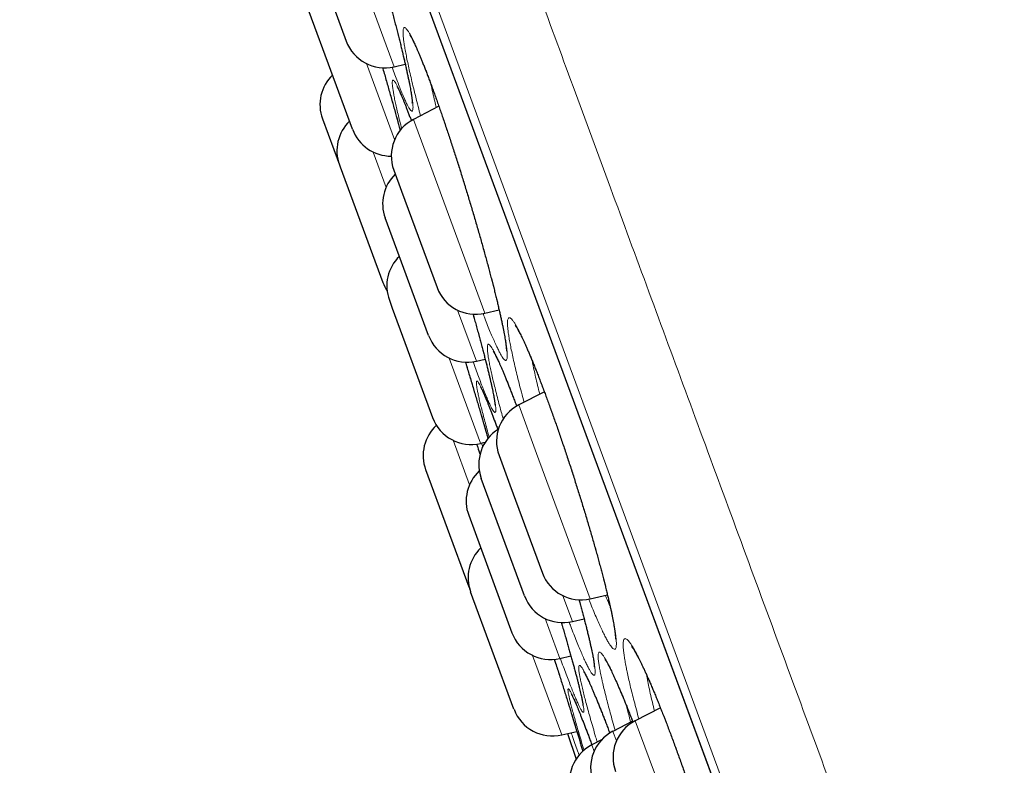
# Model space of a CAD drawing. Header units: millimetres. Extents: x 8 to 541, y 12 to 744.
# Tile 599 of 656: x 58 to 70, y 712 to 721. Entities that reach past the tile are written whole.
import ezdxf

# ---------------------------------------------------------------- set-up
doc = ezdxf.new("R2010")
doc.units = ezdxf.units.MM

msp = doc.modelspace()

# ---------------------------------------------------------------- linework, layer by layer
at = {"color": 252, "linetype": 'Continuous', "lineweight": 0}
for p, q in [((81.323, 671.742), (57.878, 735.298)), ((58.094, 734.419), (80.917, 672.551)), ((61.675, 722.854), (62.445, 720.766)), ((62.452, 719.879), (62.111, 720.804)), ((62.682, 720.124), (62.837, 719.702)), ((62.189, 719.726), (62.348, 719.295)), ((62.837, 719.702), (63.554, 717.76)), ((63.45, 717.176), (63.22, 717.797)), ((63.116, 717.213), (63.5, 716.173)), ((63.967, 716.641), (64.185, 716.05)), ((63.366, 715.668), (63.166, 716.21)), ((63.527, 716.129), (63.511, 716.175)), ((64.185, 716.05), (64.839, 714.277)), ((64.622, 713.998), (64.505, 714.314)), ((64.288, 714.035), (64.468, 713.548)), ((64.492, 712.616), (64.134, 713.586)), ((65.524, 713.351), (65.532, 713.31)), ((65.388, 712.787), (65.675, 712.009)), ((65.159, 712.542), (65.116, 712.659)), ((64.857, 712.493), (64.886, 712.415))]:
    msp.add_line(p, q, dxfattribs=at)
at = {"color": 7, "linetype": 'Continuous', "lineweight": 30}
for p, q in [((58.101, 734.398), (80.908, 672.571)), ((61.394, 722.345), (61.861, 721.08)), ((61.939, 720.003), (61.41, 721.435)), ((62.445, 720.766), (62.581, 720.799)), ((62.992, 720.284), (62.682, 720.124)), ((61.571, 720.131), (61.779, 719.569)), ((62.409, 719.677), (62.411, 719.671)), ((61.779, 719.569), (61.788, 719.544)), ((61.788, 719.544), (62.308, 718.136)), ((62.442, 719.506), (62.536, 719.25)), ((62.536, 719.25), (62.97, 718.073)), ((62.866, 717.489), (62.337, 718.922)), ((62.388, 717.919), (62.423, 717.823)), ((62.423, 717.823), (62.916, 716.486)), ((63.554, 717.76), (63.727, 717.801)), ((63.45, 717.176), (63.557, 717.201)), ((64.279, 716.802), (63.967, 716.641)), ((63.5, 716.173), (63.557, 716.186)), ((63.726, 716.023), (63.859, 715.665)), ((63.36, 714.417), (62.831, 715.85)), ((64.038, 714.312), (63.509, 715.745)), ((63.859, 715.665), (64.255, 714.59)), ((63.356, 715.295), (63.433, 715.085)), ((63.433, 715.085), (63.884, 713.862)), ((63.36, 714.417), (63.371, 714.39)), ((63.908, 712.929), (63.38, 714.362)), ((64.839, 714.277), (65.049, 714.326)), ((64.622, 713.998), (64.764, 714.032)), ((64.468, 713.548), (64.603, 713.58)), ((65.695, 712.945), (65.388, 712.787)), ((65.355, 712.783), (65.116, 712.659)), ((64.492, 712.616), (64.676, 712.659)), ((64.563, 712.632), (64.666, 712.32)), ((64.978, 712.555), (64.857, 712.493))]:
    msp.add_line(p, q, dxfattribs=at)
for centre, start, end in [((62.33, 721.253), 200.2488, 283.2488), ((62.041, 720.304), 133.827, 200.2488), ((62.248, 719.742), 133.827, 200.2488), ((62.911, 719.679), 117.2488, 200.2488), ((62.408, 720.176), 200.2488, 270.3246), ((62.806, 719.095), 133.827, 200.2488), ((62.857, 718.092), 133.827, 200.2488), ((62.777, 718.309), 200.2488, 213.6022), ((63.439, 718.246), 200.2488, 283.2488), ((63.335, 717.662), 200.2488, 283.2488), ((64.195, 716.196), 117.2488, 200.2488), ((63.3, 716.023), 132.4497, 200.2488), ((63.385, 716.659), 200.2488, 283.2488), ((63.979, 715.918), 121.4076, 200.2488), ((63.825, 715.468), 132.7321, 200.2488), ((63.849, 714.535), 133.827, 200.2488), ((64.724, 714.763), 200.2488, 283.2488), ((64.507, 714.485), 200.2488, 283.2488), ((64.353, 714.035), 200.2488, 283.2488), ((64.378, 713.102), 200.2488, 283.2488), ((65.617, 712.343), 117.2488, 200.2488), ((65.344, 712.215), 117.2488, 200.2488), ((65.086, 712.048), 117.2488, 200.2488)]:
    msp.add_arc(centre, 0.5, start, end, dxfattribs=at)
at = {"color": 252, "linetype": 'Continuous', "lineweight": 0}
for points, knots in [([(58.657, 736.719), (58.659, 736.713), (58.663, 736.701), (58.7, 736.602), (58.758, 736.445), (58.84, 736.224), (58.943, 735.942), (59.069, 735.601), (59.216, 735.203), (59.384, 734.747), (59.575, 734.231), (59.788, 733.653), (60.023, 733.015), (60.28, 732.32), (60.556, 731.571), (60.851, 730.772), (61.162, 729.928), (61.489, 729.041), (61.834, 728.106), (62.198, 727.121), (62.58, 726.085), (62.98, 725.001), (63.395, 723.875), (63.824, 722.711), (64.264, 721.518), (64.714, 720.299), (65.172, 719.057), (65.641, 717.786), (66.122, 716.482), (66.615, 715.146), (67.119, 713.78), (67.63, 712.396), (68.146, 710.995), (68.665, 709.589), (69.185, 708.18), (69.704, 706.772), (70.225, 705.359), (70.751, 703.935), (71.28, 702.502), (71.81, 701.063), (72.339, 699.63), (72.865, 698.205), (73.383, 696.799), (73.893, 695.416), (74.395, 694.057), (74.889, 692.716), (75.379, 691.388), (75.863, 690.076), (76.34, 688.784), (76.806, 687.52), (77.261, 686.288), (77.7, 685.098), (78.123, 683.95), (78.53, 682.847), (78.923, 681.782), (79.302, 680.753), (79.668, 679.762), (80.018, 678.812), (80.351, 677.911), (80.665, 677.06), (80.958, 676.265), (81.23, 675.528), (81.481, 674.848), (81.712, 674.223), (81.923, 673.649), (82.115, 673.13), (82.285, 672.667), (82.434, 672.265), (82.56, 671.924), (82.662, 671.646), (82.741, 671.432), (82.798, 671.278), (82.829, 671.192), (82.843, 671.157), (82.839, 671.167), (82.839, 671.167)], [0, 0, 0, 0, 0.014, 0.028, 0.042, 0.056, 0.07, 0.08375, 0.0975, 0.11125, 0.125, 0.139, 0.153, 0.167, 0.181, 0.195, 0.20875, 0.2225, 0.23625, 0.25, 0.264, 0.278, 0.292, 0.306, 0.32, 0.33375, 0.3475, 0.36125, 0.375, 0.389, 0.403, 0.417, 0.431, 0.445, 0.45875, 0.4725, 0.48625, 0.5, 0.514, 0.528, 0.542, 0.556, 0.57, 0.58375, 0.5975, 0.61125, 0.625, 0.639, 0.653, 0.667, 0.681, 0.695, 0.70875, 0.7225, 0.73625, 0.75, 0.764, 0.778, 0.792, 0.806, 0.82, 0.83375, 0.8475, 0.86125, 0.875, 0.889, 0.903, 0.917, 0.931, 0.945, 0.95875, 0.9725, 0.98625, 1, 1, 1, 1, 1]), ([(61.649, 723.325), (61.646, 723.336), (61.633, 723.386), (61.611, 723.473), (61.585, 723.581), (61.561, 723.683), (61.539, 723.779), (61.519, 723.867), (61.502, 723.949), (61.488, 724.022), (61.476, 724.088), (61.467, 724.145), (61.461, 724.194), (61.457, 724.233), (61.457, 724.264), (61.459, 724.285), (61.463, 724.298), (61.471, 724.301), (61.481, 724.295), (61.494, 724.279), (61.51, 724.255), (61.528, 724.221), (61.548, 724.178), (61.571, 724.127), (61.596, 724.067), (61.623, 723.999), (61.653, 723.924), (61.684, 723.84), (61.716, 723.75), (61.751, 723.652), (61.787, 723.549), (61.824, 723.439), (61.862, 723.324), (61.901, 723.205), (61.941, 723.081), (61.982, 722.954), (62.023, 722.823), (62.064, 722.69), (62.105, 722.555), (62.146, 722.418), (62.186, 722.281), (62.226, 722.143), (62.266, 722.006), (62.304, 721.871), (62.341, 721.737), (62.377, 721.605), (62.412, 721.477), (62.446, 721.35), (62.478, 721.227), (62.508, 721.108), (62.536, 720.995), (62.561, 720.889), (62.584, 720.79), (62.605, 720.697), (62.623, 720.612), (62.639, 720.535), (62.652, 720.466), (62.662, 720.405), (62.67, 720.352), (62.675, 720.308), (62.677, 720.273), (62.676, 720.248), (62.672, 720.231), (62.666, 720.224), (62.657, 720.226), (62.645, 720.237), (62.631, 720.258), (62.614, 720.288), (62.594, 720.326), (62.573, 720.374), (62.549, 720.43), (62.522, 720.494), (62.494, 720.567), (62.463, 720.647), (62.439, 720.713), (62.424, 720.754), (62.421, 720.763)], [0, 0, 0, 0, 0.003961, 0.017724, 0.031533, 0.045359, 0.059169, 0.072932, 0.086686, 0.100488, 0.114305, 0.128107, 0.141861, 0.155589, 0.169364, 0.183155, 0.19693, 0.210659, 0.224397, 0.238183, 0.251985, 0.265771, 0.27951, 0.29319, 0.306916, 0.320659, 0.334385, 0.348064, 0.361772, 0.375526, 0.389297, 0.403051, 0.416759, 0.430433, 0.444155, 0.457891, 0.471612, 0.485287, 0.499001, 0.512761, 0.526538, 0.540298, 0.554012, 0.567726, 0.581487, 0.595263, 0.609024, 0.622739, 0.636917, 0.651112, 0.66529, 0.679092, 0.692942, 0.706807, 0.720655, 0.734456, 0.748198, 0.761987, 0.775791, 0.789579, 0.80332, 0.817081, 0.830891, 0.844716, 0.858524, 0.872286, 0.886, 0.899762, 0.913539, 0.927301, 0.941015, 0.954721, 0.968474, 0.982243, 0.995996, 1, 1, 1, 1]), ([(62.739, 720.282), (62.736, 720.293), (62.724, 720.342), (62.702, 720.428), (62.676, 720.535), (62.652, 720.636), (62.63, 720.731), (62.611, 720.819), (62.595, 720.9), (62.581, 720.972), (62.57, 721.037), (62.562, 721.094), (62.557, 721.142), (62.555, 721.181), (62.556, 721.211), (62.56, 721.232), (62.566, 721.243), (62.575, 721.246), (62.587, 721.239), (62.602, 721.223), (62.62, 721.198), (62.64, 721.164), (62.663, 721.121), (62.688, 721.069), (62.715, 721.009), (62.745, 720.941), (62.776, 720.865), (62.81, 720.781), (62.845, 720.69), (62.882, 720.593), (62.92, 720.489), (62.959, 720.379), (63, 720.265), (63.041, 720.145), (63.083, 720.022), (63.125, 719.894), (63.168, 719.764), (63.211, 719.631), (63.253, 719.496), (63.296, 719.36), (63.338, 719.223), (63.379, 719.086), (63.42, 718.95), (63.459, 718.815), (63.497, 718.682), (63.534, 718.551), (63.569, 718.423), (63.603, 718.297), (63.636, 718.175), (63.666, 718.056), (63.694, 717.944), (63.719, 717.839), (63.742, 717.741), (63.762, 717.649), (63.78, 717.565), (63.795, 717.488), (63.807, 717.42), (63.816, 717.36), (63.823, 717.308), (63.826, 717.265), (63.827, 717.23), (63.825, 717.205), (63.819, 717.189), (63.811, 717.183), (63.8, 717.185), (63.787, 717.197), (63.77, 717.218), (63.751, 717.248), (63.73, 717.288), (63.706, 717.336), (63.679, 717.392), (63.651, 717.457), (63.62, 717.529), (63.587, 717.61), (63.557, 717.686), (63.538, 717.737), (63.531, 717.757)], [0, 0, 0, 0, 0.003836, 0.017532, 0.031276, 0.045036, 0.05878, 0.072477, 0.086171, 0.099912, 0.113669, 0.12741, 0.141104, 0.154778, 0.168498, 0.182234, 0.195955, 0.20963, 0.223318, 0.237053, 0.250804, 0.264539, 0.278227, 0.291857, 0.305532, 0.319224, 0.332899, 0.346528, 0.360181, 0.37388, 0.387596, 0.401296, 0.414948, 0.428562, 0.442223, 0.455899, 0.469559, 0.483173, 0.496821, 0.510515, 0.524225, 0.537919, 0.551566, 0.565212, 0.578904, 0.592612, 0.606304, 0.61995, 0.634049, 0.648165, 0.662264, 0.676007, 0.689798, 0.703603, 0.717392, 0.731134, 0.744818, 0.758549, 0.772294, 0.786024, 0.799707, 0.813416, 0.827172, 0.840944, 0.8547, 0.868409, 0.882073, 0.895784, 0.909511, 0.923222, 0.936886, 0.95054, 0.964242, 0.977959, 0.99166, 1, 1, 1, 1]), ([(62.306, 720.754), (62.311, 720.736), (62.33, 720.672), (62.36, 720.565), (62.398, 720.434), (62.433, 720.307), (62.468, 720.182), (62.497, 720.076), (62.514, 720.014), (62.521, 719.99)], [0, 0, 0, 0, 0.067764, 0.233114, 0.398655, 0.564007, 0.728797, 0.899148, 1, 1, 1, 1]), ([(62.538, 720.01), (62.53, 720.041), (62.514, 720.105), (62.493, 720.191), (62.475, 720.27), (62.459, 720.341), (62.446, 720.405), (62.436, 720.46), (62.429, 720.507), (62.424, 720.544), (62.423, 720.573), (62.424, 720.592), (62.428, 720.603), (62.435, 720.604), (62.445, 720.596), (62.458, 720.579), (62.473, 720.552), (62.491, 720.517), (62.512, 720.473), (62.535, 720.42), (62.56, 720.359), (62.588, 720.29), (62.617, 720.212), (62.64, 720.152), (62.654, 720.115), (62.656, 720.108)], [0, 0, 0, 0, 0.044812, 0.089846, 0.134853, 0.180014, 0.225228, 0.27039, 0.315397, 0.360322, 0.4054, 0.450531, 0.495611, 0.540538, 0.585516, 0.630648, 0.675833, 0.720966, 0.765944, 0.810744, 0.855697, 0.9007, 0.945652, 0.990451, 1, 1, 1, 1]), ([(62.892, 720.56), (62.893, 720.556), (62.901, 720.522), (62.917, 720.451), (62.939, 720.357), (62.954, 720.294), (62.961, 720.268)], [0, 0, 0, 0, 0.045913, 0.397117, 0.747863, 1, 1, 1, 1]), ([(62.769, 720.169), (62.769, 720.169), (62.758, 720.208), (62.749, 720.245), (62.739, 720.282)], [0, 0, 0, 0, 0.008841, 1, 1, 1, 1]), ([(63.409, 717.747), (63.419, 717.713), (63.441, 717.636), (63.472, 717.522), (63.504, 717.404), (63.534, 717.293), (63.561, 717.188), (63.585, 717.091), (63.608, 717.001), (63.627, 716.918), (63.644, 716.843), (63.658, 716.776), (63.67, 716.717), (63.678, 716.666), (63.684, 716.624), (63.687, 716.591), (63.687, 716.568), (63.684, 716.553), (63.678, 716.548), (63.67, 716.552), (63.659, 716.565), (63.644, 716.587), (63.628, 716.619), (63.608, 716.659), (63.586, 716.708), (63.562, 716.765), (63.535, 716.831), (63.506, 716.905), (63.475, 716.986), (63.443, 717.074), (63.42, 717.138), (63.409, 717.169)], [0, 0, 0, 0, 0.028549, 0.064152, 0.099799, 0.135402, 0.170069, 0.204857, 0.239682, 0.274465, 0.309128, 0.343644, 0.378276, 0.412948, 0.447578, 0.48209, 0.516664, 0.551356, 0.586088, 0.62078, 0.655353, 0.689814, 0.724393, 0.759012, 0.793591, 0.828052, 0.862506, 0.897079, 0.931691, 0.966264, 1, 1, 1, 1]), ([(64.031, 716.674), (64.023, 716.705), (64.012, 716.745), (63.992, 716.823), (63.97, 716.907), (63.944, 717.013), (63.92, 717.113), (63.898, 717.207), (63.88, 717.293), (63.864, 717.372), (63.851, 717.443), (63.841, 717.507), (63.834, 717.562), (63.83, 717.609), (63.829, 717.646), (63.831, 717.675), (63.836, 717.694), (63.844, 717.705), (63.855, 717.706), (63.869, 717.698), (63.886, 717.681), (63.906, 717.655), (63.928, 717.619), (63.953, 717.575), (63.98, 717.523), (64.01, 717.462), (64.042, 717.392), (64.076, 717.316), (64.111, 717.232), (64.149, 717.14), (64.188, 717.042), (64.229, 716.938), (64.27, 716.828), (64.313, 716.713), (64.356, 716.593), (64.4, 716.469), (64.445, 716.342), (64.49, 716.212), (64.534, 716.079), (64.579, 715.945), (64.623, 715.809), (64.667, 715.673), (64.71, 715.536), (64.751, 715.401), (64.792, 715.267), (64.831, 715.134), (64.869, 715.004), (64.905, 714.877), (64.94, 714.753), (64.972, 714.632), (65.003, 714.514), (65.031, 714.404), (65.057, 714.3), (65.079, 714.203), (65.099, 714.113), (65.116, 714.029), (65.131, 713.954), (65.142, 713.887), (65.15, 713.829), (65.156, 713.778), (65.158, 713.736), (65.157, 713.703), (65.154, 713.68), (65.147, 713.665), (65.137, 713.66), (65.124, 713.663), (65.109, 713.676), (65.09, 713.699), (65.069, 713.73), (65.045, 713.77), (65.019, 713.819), (64.991, 713.877), (64.96, 713.942), (64.927, 714.016), (64.892, 714.097), (64.856, 714.183), (64.831, 714.245), (64.819, 714.274)], [0, 0, 0, 0, 0.0103787, 0.0139153, 0.0274076, 0.0409458, 0.0544999, 0.0680387, 0.0815312, 0.0950253, 0.1085656, 0.1221216, 0.1356622, 0.1491566, 0.1626359, 0.1761612, 0.1897024, 0.2032284, 0.2167085, 0.2302071, 0.2437521, 0.2573131, 0.2708584, 0.2843573, 0.2977998, 0.3112882, 0.3247919, 0.3382798, 0.351722, 0.3651854, 0.3786951, 0.3922205, 0.4057302, 0.4191936, 0.4326138, 0.4460796, 0.4595608, 0.4730265, 0.4864465, 0.4998938, 0.5133871, 0.526896, 0.5403893, 0.5538366, 0.5672783, 0.5807658, 0.5942688, 0.6077564, 0.6211983, 0.6350773, 0.648973, 0.6628518, 0.6763958, 0.6899865, 0.7035923, 0.7171813, 0.7307238, 0.7442098, 0.7577418, 0.7712889, 0.7848198, 0.7983049, 0.8118217, 0.8253849, 0.8389637, 0.8525266, 0.866043, 0.8795188, 0.8930407, 0.9065782, 0.9200999, 0.9335755, 0.9470426, 0.9605558, 0.9740847, 0.9875979, 1, 1, 1, 1]), ([(63.638, 717.011), (63.637, 717.017), (63.63, 717.049), (63.618, 717.103), (63.605, 717.169), (63.595, 717.226), (63.588, 717.274), (63.584, 717.314), (63.583, 717.345), (63.585, 717.366), (63.59, 717.379), (63.597, 717.382), (63.608, 717.377), (63.622, 717.361), (63.638, 717.337), (63.658, 717.304), (63.68, 717.262), (63.704, 717.212), (63.731, 717.152), (63.76, 717.085), (63.792, 717.01), (63.825, 716.927), (63.861, 716.838), (63.898, 716.741), (63.925, 716.67), (63.94, 716.629), (63.941, 716.625)], [0, 0, 0, 0, 0.010309, 0.055041, 0.099926, 0.144863, 0.189749, 0.234482, 0.279173, 0.324016, 0.368913, 0.413758, 0.458449, 0.503044, 0.547791, 0.59259, 0.63734, 0.681937, 0.726579, 0.771374, 0.816222, 0.861019, 0.905662, 0.950133, 0.994756, 1, 1, 1, 1]), ([(63.316, 717.164), (63.322, 717.143), (63.342, 717.077), (63.376, 716.966), (63.416, 716.833), (63.455, 716.701), (63.492, 716.576), (63.526, 716.457), (63.559, 716.345), (63.58, 716.27), (63.59, 716.234), (63.591, 716.232)], [0, 0, 0, 0, 0.061072, 0.190532, 0.326902, 0.46344, 0.599811, 0.729431, 0.859494, 0.98971, 1, 1, 1, 1]), ([(64.13, 717.182), (64.134, 717.161), (64.144, 717.112), (64.162, 717.028), (64.184, 716.931), (64.204, 716.846), (64.218, 716.791), (64.223, 716.773)], [0, 0, 0, 0, 0.183652, 0.416196, 0.649033, 0.881568, 1, 1, 1, 1]), ([(63.777, 716.467), (63.769, 716.498), (63.751, 716.564), (63.725, 716.66), (63.7, 716.758), (63.677, 716.849), (63.656, 716.934), (63.644, 716.986), (63.638, 717.011)], [0, 0, 0, 0, 0.143551, 0.31449, 0.485958, 0.657603, 0.829066, 1, 1, 1, 1]), ([(63.606, 716.248), (63.603, 716.257), (63.591, 716.301), (63.571, 716.373), (63.547, 716.464), (63.525, 716.548), (63.505, 716.624), (63.489, 716.693), (63.475, 716.753), (63.464, 716.805), (63.456, 716.849), (63.451, 716.883), (63.449, 716.909), (63.45, 716.926), (63.454, 716.933), (63.461, 716.931), (63.471, 716.92), (63.483, 716.9), (63.499, 716.871), (63.517, 716.833), (63.538, 716.786), (63.562, 716.73), (63.588, 716.667), (63.616, 716.595), (63.647, 716.515), (63.679, 716.431), (63.702, 716.369), (63.713, 716.34)], [0, 0, 0, 0, 0.010595, 0.051804, 0.093155, 0.134551, 0.175898, 0.217104, 0.258321, 0.299677, 0.34108, 0.382432, 0.423645, 0.464952, 0.5064, 0.547895, 0.589341, 0.630646, 0.671886, 0.713266, 0.754694, 0.796073, 0.837312, 0.878508, 0.919844, 0.961229, 1, 1, 1, 1]), ([(64.702, 714.265), (64.706, 714.252), (64.72, 714.201), (64.743, 714.116), (64.771, 714.011), (64.796, 713.913), (64.819, 713.82), (64.839, 713.734), (64.857, 713.654), (64.871, 713.584), (64.883, 713.523), (64.891, 713.47), (64.897, 713.426), (64.899, 713.391), (64.899, 713.365), (64.895, 713.348), (64.889, 713.341), (64.879, 713.343), (64.867, 713.353), (64.852, 713.373), (64.834, 713.403), (64.813, 713.441), (64.789, 713.488), (64.763, 713.543), (64.735, 713.607), (64.705, 713.679), (64.672, 713.758), (64.638, 713.845), (64.607, 713.923), (64.588, 713.974), (64.581, 713.992)], [0, 0, 0, 0, 0.012128, 0.049216, 0.086348, 0.123437, 0.1604, 0.19861, 0.236865, 0.275074, 0.312237, 0.349529, 0.386862, 0.424149, 0.461308, 0.498306, 0.535431, 0.572597, 0.609719, 0.646715, 0.683766, 0.720945, 0.758166, 0.795344, 0.832395, 0.869324, 0.90638, 0.943478, 0.980533, 1, 1, 1, 1]), ([(65.021, 714.32), (65.024, 714.314), (65.037, 714.282), (65.057, 714.236), (65.075, 714.198), (65.082, 714.183)], [0, 0, 0, 0, 0.102548, 0.624868, 1, 1, 1, 1]), ([(64.486, 713.986), (64.492, 713.966), (64.51, 713.906), (64.538, 713.809), (64.57, 713.697), (64.6, 713.591), (64.628, 713.491), (64.654, 713.397), (64.677, 713.311), (64.697, 713.231), (64.715, 713.159), (64.73, 713.095), (64.742, 713.039), (64.751, 712.992), (64.757, 712.954), (64.761, 712.924), (64.761, 712.904), (64.759, 712.892), (64.753, 712.89), (64.744, 712.897), (64.733, 712.914), (64.718, 712.939), (64.701, 712.973), (64.682, 713.016), (64.659, 713.068), (64.634, 713.128), (64.607, 713.196), (64.577, 713.272), (64.545, 713.356), (64.511, 713.447), (64.487, 713.512), (64.474, 713.548), (64.474, 713.55)], [0, 0, 0, 0, 0.017217, 0.052166, 0.087235, 0.122345, 0.157416, 0.192366, 0.227306, 0.262364, 0.297463, 0.332522, 0.367462, 0.40245, 0.437558, 0.472707, 0.507814, 0.542803, 0.57777, 0.612856, 0.647983, 0.683069, 0.718036, 0.753014, 0.788112, 0.82325, 0.858348, 0.893326, 0.928218, 0.963229, 0.99828, 1, 1, 1, 1]), ([(65.285, 713.403), (65.284, 713.41), (65.277, 713.444), (65.266, 713.5), (65.255, 713.567), (65.247, 713.625), (65.242, 713.675), (65.24, 713.716), (65.242, 713.749), (65.246, 713.772), (65.254, 713.786), (65.265, 713.791), (65.279, 713.787), (65.296, 713.773), (65.315, 713.751), (65.338, 713.719), (65.363, 713.679), (65.391, 713.63), (65.422, 713.572), (65.455, 713.506), (65.49, 713.433), (65.527, 713.351), (65.565, 713.263), (65.606, 713.168), (65.648, 713.067), (65.691, 712.96), (65.735, 712.848), (65.781, 712.73), (65.827, 712.609), (65.873, 712.483), (65.92, 712.354), (65.967, 712.223), (66.014, 712.09), (66.06, 711.955), (66.105, 711.82), (66.15, 711.684), (66.194, 711.549), (66.237, 711.415), (66.278, 711.282), (66.318, 711.152), (66.356, 711.024), (66.393, 710.9), (66.427, 710.78), (66.459, 710.664), (66.488, 710.554), (66.515, 710.449), (66.54, 710.35), (66.562, 710.256), (66.581, 710.169), (66.597, 710.088), (66.61, 710.017), (66.619, 709.954), (66.626, 709.9), (66.629, 709.855), (66.629, 709.818), (66.626, 709.791), (66.619, 709.773), (66.61, 709.764), (66.597, 709.764), (66.582, 709.773), (66.564, 709.791), (66.542, 709.818), (66.518, 709.855), (66.491, 709.9), (66.462, 709.954), (66.43, 710.016), (66.396, 710.086), (66.36, 710.164), (66.322, 710.25), (66.285, 710.335), (66.259, 710.395), (66.248, 710.422)], [0, 0, 0, 0, 0.004152, 0.018815, 0.033527, 0.048257, 0.06297, 0.077633, 0.092291, 0.106999, 0.121724, 0.136433, 0.151091, 0.165726, 0.18041, 0.195111, 0.209797, 0.224432, 0.23908, 0.253779, 0.268495, 0.283194, 0.297843, 0.312429, 0.327064, 0.341716, 0.356351, 0.370937, 0.385548, 0.40021, 0.414889, 0.429551, 0.444162, 0.458734, 0.473356, 0.487994, 0.502615, 0.517187, 0.531797, 0.546456, 0.561132, 0.575791, 0.590401, 0.605009, 0.619667, 0.634342, 0.649, 0.663609, 0.678705, 0.693819, 0.708915, 0.723625, 0.738386, 0.753163, 0.767922, 0.782631, 0.797278, 0.811974, 0.826687, 0.841382, 0.856028, 0.870699, 0.885422, 0.900161, 0.914883, 0.929554, 0.944177, 0.95885, 0.97354, 0.988213, 1, 1, 1, 1]), ([(64.988, 713.26), (64.987, 713.266), (64.98, 713.297), (64.968, 713.351), (64.956, 713.416), (64.946, 713.472), (64.939, 713.521), (64.936, 713.56), (64.936, 713.59), (64.939, 713.611), (64.945, 713.624), (64.954, 713.627), (64.966, 713.621), (64.981, 713.605), (64.999, 713.581), (65.02, 713.548), (65.044, 713.506), (65.07, 713.455), (65.099, 713.396), (65.131, 713.329), (65.164, 713.253), (65.2, 713.171), (65.237, 713.081), (65.276, 712.985), (65.317, 712.882), (65.345, 712.81), (65.36, 712.771), (65.361, 712.77)], [0, 0, 0, 0, 0.009973, 0.052924, 0.096022, 0.13917, 0.182269, 0.225221, 0.268149, 0.311224, 0.35435, 0.397426, 0.440355, 0.483207, 0.526204, 0.569252, 0.612252, 0.655106, 0.698009, 0.741059, 0.784159, 0.82721, 0.870114, 0.912847, 0.955726, 0.998654, 1, 1, 1, 1]), ([(64.401, 713.538), (64.41, 713.511), (64.432, 713.441), (64.469, 713.327), (64.51, 713.196), (64.55, 713.066), (64.589, 712.944), (64.624, 712.828), (64.657, 712.719), (64.689, 712.616), (64.718, 712.52), (64.737, 712.453), (64.747, 712.421), (64.748, 712.416)], [0, 0, 0, 0, 0.059889, 0.160291, 0.26604, 0.371921, 0.47767, 0.578161, 0.678995, 0.779947, 0.880785, 0.981279, 1, 1, 1, 1]), ([(64.752, 713.149), (64.746, 713.173), (64.735, 713.222), (64.721, 713.283), (64.711, 713.336), (64.704, 713.379), (64.699, 713.414), (64.698, 713.44), (64.7, 713.457), (64.705, 713.465), (64.714, 713.464), (64.725, 713.453), (64.739, 713.434), (64.756, 713.405), (64.776, 713.367), (64.799, 713.321), (64.825, 713.266), (64.853, 713.203), (64.883, 713.132), (64.916, 713.053), (64.951, 712.967), (64.987, 712.874), (65.026, 712.775), (65.056, 712.695), (65.074, 712.647), (65.078, 712.637)], [0, 0, 0, 0, 0.046048, 0.092097, 0.136717, 0.18149, 0.226312, 0.271081, 0.315697, 0.360316, 0.405086, 0.449906, 0.494673, 0.539287, 0.583996, 0.628859, 0.673773, 0.718633, 0.763341, 0.807976, 0.852764, 0.897603, 0.94239, 0.987024, 1, 1, 1, 1]), ([(65.433, 712.81), (65.43, 712.819), (65.417, 712.867), (65.395, 712.948), (65.368, 713.052), (65.343, 713.149), (65.321, 713.24), (65.302, 713.325), (65.291, 713.377), (65.285, 713.403)], [0, 0, 0, 0, 0.038663, 0.206015, 0.364494, 0.523453, 0.682571, 0.841525, 1, 1, 1, 1]), ([(65.143, 712.673), (65.14, 712.681), (65.127, 712.729), (65.104, 712.808), (65.076, 712.912), (65.05, 713.008), (65.027, 713.098), (65.006, 713.183), (64.994, 713.234), (64.988, 713.26)], [0, 0, 0, 0, 0.035459, 0.201913, 0.361203, 0.520987, 0.680935, 0.840714, 1, 1, 1, 1]), ([(65.532, 713.31), (65.538, 713.281), (65.549, 713.222), (65.571, 713.122), (65.596, 713.018), (65.615, 712.944), (65.623, 712.908)], [0, 0, 0, 0, 0.255126, 0.51106, 0.766999, 1, 1, 1, 1]), ([(64.763, 712.428), (64.759, 712.444), (64.743, 712.495), (64.719, 712.576), (64.691, 712.67), (64.666, 712.757), (64.643, 712.836), (64.624, 712.908), (64.607, 712.972), (64.593, 713.028), (64.582, 713.075), (64.574, 713.114), (64.569, 713.144), (64.567, 713.165), (64.568, 713.176), (64.573, 713.179), (64.58, 713.172), (64.591, 713.156), (64.604, 713.131), (64.62, 713.097), (64.64, 713.055), (64.662, 713.003), (64.687, 712.944), (64.714, 712.876), (64.743, 712.801), (64.775, 712.718), (64.81, 712.627), (64.838, 712.553), (64.855, 712.506), (64.859, 712.494)], [0, 0, 0, 0, 0.016846, 0.056108, 0.094746, 0.133517, 0.17233, 0.211097, 0.249732, 0.28838, 0.327159, 0.365981, 0.404756, 0.4434, 0.482139, 0.521011, 0.559927, 0.598797, 0.637535, 0.676219, 0.715035, 0.753896, 0.792711, 0.831394, 0.870046, 0.908831, 0.947659, 0.986443, 1, 1, 1, 1]), ([(64.925, 712.527), (64.918, 712.549), (64.9, 712.61), (64.873, 712.703), (64.843, 712.806), (64.816, 712.903), (64.792, 712.992), (64.77, 713.075), (64.758, 713.124), (64.752, 713.149)], [0, 0, 0, 0, 0.087897, 0.241512, 0.394953, 0.547874, 0.698527, 0.849346, 1, 1, 1, 1]), ([(65.28, 712.972), (65.289, 712.939), (65.304, 712.875), (65.323, 712.805), (65.332, 712.771)], [0, 0, 0, 0, 0.519385, 1, 1, 1, 1]), ([(64.703, 712.367), (64.699, 712.378), (64.686, 712.416), (64.66, 712.488), (64.632, 712.568), (64.613, 712.622), (64.606, 712.642)], [0, 0, 0, 0, 0.140366, 0.470842, 0.802437, 1, 1, 1, 1])]:
    msp.add_open_spline(points, degree=3, knots=knots, dxfattribs=at)
at = {"color": 7, "linetype": 'Continuous', "lineweight": 30}
for points, knots in [([(61.523, 724.217), (61.523, 724.217), (61.524, 724.217), (61.526, 724.213), (61.529, 724.207), (61.534, 724.199), (61.54, 724.187), (61.548, 724.172), (61.557, 724.153), (61.567, 724.131), (61.578, 724.106), (61.59, 724.077), (61.603, 724.046), (61.617, 724.012), (61.631, 723.975), (61.647, 723.935), (61.663, 723.893), (61.68, 723.849), (61.697, 723.801), (61.715, 723.751), (61.734, 723.699), (61.753, 723.644), (61.773, 723.587), (61.793, 723.529), (61.813, 723.468), (61.834, 723.406), (61.856, 723.343), (61.877, 723.277), (61.899, 723.21), (61.921, 723.141), (61.944, 723.072), (61.966, 723), (61.989, 722.928), (62.012, 722.855), (62.035, 722.781), (62.058, 722.706), (62.081, 722.63), (62.104, 722.554), (62.127, 722.478), (62.15, 722.401), (62.173, 722.324), (62.196, 722.247), (62.218, 722.17), (62.24, 722.093), (62.262, 722.017), (62.284, 721.94), (62.305, 721.864), (62.326, 721.789), (62.347, 721.715), (62.367, 721.641), (62.387, 721.568), (62.406, 721.496), (62.425, 721.425), (62.443, 721.356), (62.461, 721.288), (62.478, 721.221), (62.495, 721.156), (62.511, 721.093), (62.526, 721.032), (62.541, 720.972), (62.554, 720.914), (62.568, 720.859), (62.58, 720.805), (62.592, 720.754), (62.602, 720.705), (62.612, 720.658), (62.622, 720.614), (62.63, 720.573), (62.638, 720.534), (62.644, 720.499), (62.65, 720.466), (62.655, 720.436), (62.659, 720.409), (62.662, 720.386), (62.665, 720.366), (62.666, 720.351), (62.667, 720.339), (62.667, 720.331), (62.667, 720.326), (62.667, 720.324), (62.667, 720.324), (62.667, 720.325)], [0, 0, 0, 0, 0.007021, 0.015272, 0.024115, 0.033827, 0.044298, 0.055436, 0.067131, 0.079272, 0.091756, 0.104491, 0.1174, 0.13042, 0.143496, 0.156592, 0.169684, 0.182952, 0.196316, 0.209753, 0.223242, 0.236765, 0.250303, 0.263834, 0.277341, 0.290811, 0.304242, 0.317796, 0.331356, 0.344921, 0.358494, 0.372075, 0.385666, 0.399268, 0.412883, 0.426513, 0.440123, 0.453708, 0.467285, 0.480858, 0.494433, 0.508013, 0.521601, 0.535201, 0.548816, 0.56245, 0.576098, 0.589686, 0.603272, 0.616868, 0.630472, 0.644079, 0.657686, 0.671289, 0.684886, 0.698472, 0.712043, 0.72558, 0.739125, 0.752667, 0.766202, 0.779725, 0.793229, 0.806707, 0.820153, 0.833556, 0.846907, 0.860178, 0.873448, 0.886617, 0.899673, 0.912591, 0.925334, 0.937855, 0.950085, 0.961938, 0.972097, 0.98161, 0.990419, 0.998383, 1, 1, 1, 1]), ([(62.637, 721.155), (62.637, 721.155), (62.637, 721.155), (62.638, 721.154), (62.64, 721.15), (62.644, 721.144), (62.65, 721.135), (62.657, 721.123), (62.665, 721.108), (62.675, 721.089), (62.685, 721.067), (62.697, 721.042), (62.711, 721.013), (62.725, 720.982), (62.74, 720.948), (62.755, 720.911), (62.772, 720.871), (62.789, 720.829), (62.807, 720.784), (62.826, 720.737), (62.845, 720.687), (62.865, 720.634), (62.885, 720.58), (62.906, 720.523), (62.928, 720.465), (62.949, 720.404), (62.971, 720.342), (62.994, 720.279), (63.017, 720.213), (63.04, 720.146), (63.063, 720.078), (63.086, 720.008), (63.11, 719.937), (63.134, 719.865), (63.158, 719.792), (63.182, 719.718), (63.206, 719.643), (63.23, 719.568), (63.254, 719.492), (63.278, 719.416), (63.301, 719.34), (63.325, 719.263), (63.348, 719.187), (63.371, 719.11), (63.394, 719.033), (63.417, 718.957), (63.439, 718.881), (63.461, 718.806), (63.483, 718.731), (63.504, 718.657), (63.524, 718.584), (63.544, 718.511), (63.564, 718.44), (63.583, 718.37), (63.602, 718.301), (63.619, 718.233), (63.637, 718.167), (63.653, 718.103), (63.669, 718.041), (63.684, 717.98), (63.699, 717.921), (63.712, 717.864), (63.725, 717.809), (63.737, 717.756), (63.749, 717.706), (63.759, 717.657), (63.769, 717.612), (63.777, 717.569), (63.785, 717.529), (63.792, 717.491), (63.798, 717.456), (63.804, 717.425), (63.808, 717.396), (63.811, 717.371), (63.814, 717.349), (63.815, 717.33), (63.816, 717.316), (63.817, 717.306), (63.817, 717.3), (63.817, 717.296), (63.817, 717.296), (63.817, 717.296)], [0, 0, 0, 0, 0.000575, 0.008308, 0.016771, 0.02571, 0.035529, 0.046065, 0.05724, 0.068954, 0.081106, 0.093599, 0.106347, 0.119275, 0.132319, 0.145424, 0.15856, 0.171686, 0.185003, 0.198421, 0.211916, 0.225466, 0.239053, 0.252655, 0.266253, 0.279827, 0.293365, 0.306864, 0.320489, 0.334121, 0.347761, 0.361408, 0.375064, 0.388731, 0.402409, 0.416099, 0.429806, 0.443487, 0.457146, 0.470798, 0.484448, 0.498099, 0.511756, 0.52542, 0.539097, 0.552788, 0.566499, 0.580221, 0.59388, 0.607542, 0.621212, 0.634889, 0.648569, 0.662248, 0.675922, 0.689588, 0.703242, 0.71688, 0.730482, 0.74409, 0.757693, 0.771286, 0.784863, 0.798417, 0.811939, 0.825422, 0.838855, 0.852225, 0.865504, 0.878765, 0.89191, 0.904919, 0.917762, 0.930398, 0.942771, 0.954808, 0.966417, 0.976266, 0.985465, 0.994009, 1, 1, 1, 1]), ([(62.305, 720.754), (62.307, 720.75), (62.315, 720.721), (62.331, 720.667), (62.352, 720.592), (62.373, 720.518), (62.394, 720.445), (62.415, 720.373), (62.435, 720.302), (62.454, 720.232), (62.473, 720.163), (62.492, 720.096), (62.507, 720.038), (62.517, 720.004), (62.52, 719.99)], [0, 0, 0, 0, 0.014201, 0.107191, 0.199752, 0.292375, 0.385065, 0.477804, 0.570567, 0.66333, 0.756071, 0.848769, 0.941406, 1, 1, 1, 1]), ([(62.481, 720.527), (62.481, 720.527), (62.481, 720.528), (62.482, 720.526), (62.484, 720.523), (62.487, 720.516), (62.492, 720.507), (62.499, 720.494), (62.507, 720.478), (62.515, 720.459), (62.526, 720.436), (62.537, 720.411), (62.549, 720.382), (62.562, 720.35), (62.576, 720.315), (62.591, 720.278), (62.607, 720.238), (62.623, 720.195), (62.639, 720.152), (62.651, 720.122), (62.656, 720.108)], [0, 0, 0, 0, 0.004749, 0.042986, 0.085353, 0.13175, 0.181546, 0.235294, 0.292393, 0.352243, 0.414256, 0.477906, 0.542743, 0.608392, 0.674541, 0.740933, 0.807355, 0.873746, 0.940821, 1, 1, 1, 1]), ([(63.409, 717.747), (63.41, 717.742), (63.418, 717.713), (63.433, 717.663), (63.452, 717.595), (63.47, 717.529), (63.487, 717.464), (63.504, 717.401), (63.521, 717.34), (63.536, 717.281), (63.551, 717.224), (63.565, 717.169), (63.579, 717.116), (63.591, 717.065), (63.603, 717.016), (63.614, 716.97), (63.624, 716.927), (63.633, 716.886), (63.642, 716.848), (63.649, 716.812), (63.656, 716.779), (63.662, 716.75), (63.666, 716.724), (63.67, 716.701), (63.673, 716.681), (63.675, 716.665), (63.677, 716.654), (63.677, 716.646), (63.677, 716.641), (63.677, 716.639), (63.677, 716.64), (63.677, 716.64)], [0, 0, 0, 0, 0.008791, 0.048145, 0.087482, 0.126794, 0.166072, 0.205258, 0.244432, 0.283607, 0.322771, 0.361908, 0.401001, 0.440032, 0.478979, 0.517818, 0.55652, 0.595026, 0.633522, 0.671729, 0.709631, 0.747155, 0.784201, 0.820628, 0.856239, 0.890768, 0.920321, 0.947927, 0.973404, 0.996274, 1, 1, 1, 1]), ([(63.924, 717.61), (63.924, 717.61), (63.924, 717.61), (63.926, 717.608), (63.93, 717.603), (63.935, 717.595), (63.942, 717.584), (63.95, 717.57), (63.96, 717.552), (63.971, 717.532), (63.984, 717.508), (63.997, 717.481), (64.012, 717.451), (64.028, 717.418), (64.044, 717.382), (64.061, 717.344), (64.079, 717.303), (64.098, 717.259), (64.117, 717.213), (64.138, 717.164), (64.158, 717.113), (64.18, 717.059), (64.202, 717.004), (64.224, 716.946), (64.247, 716.887), (64.27, 716.826), (64.293, 716.763), (64.317, 716.698), (64.341, 716.632), (64.366, 716.565), (64.39, 716.496), (64.415, 716.426), (64.44, 716.354), (64.465, 716.282), (64.49, 716.208), (64.515, 716.134), (64.54, 716.06), (64.565, 715.984), (64.59, 715.909), (64.615, 715.833), (64.639, 715.757), (64.663, 715.68), (64.687, 715.604), (64.711, 715.528), (64.735, 715.452), (64.758, 715.376), (64.781, 715.301), (64.803, 715.226), (64.825, 715.152), (64.846, 715.079), (64.867, 715.007), (64.888, 714.936), (64.907, 714.866), (64.927, 714.797), (64.945, 714.729), (64.963, 714.663), (64.98, 714.599), (64.996, 714.536), (65.012, 714.475), (65.027, 714.416), (65.041, 714.358), (65.054, 714.303), (65.067, 714.25), (65.078, 714.199), (65.089, 714.151), (65.099, 714.105), (65.108, 714.061), (65.116, 714.021), (65.123, 713.983), (65.129, 713.948), (65.134, 713.915), (65.138, 713.886), (65.142, 713.861), (65.144, 713.838), (65.146, 713.82), (65.147, 713.805), (65.147, 713.794), (65.147, 713.787), (65.147, 713.783), (65.147, 713.783), (65.147, 713.783)], [0, 0, 0, 0, 0.005808, 0.014127, 0.023098, 0.032652, 0.042937, 0.053877, 0.065387, 0.07737, 0.089734, 0.102393, 0.115267, 0.128291, 0.141407, 0.154566, 0.167704, 0.18099, 0.194394, 0.20789, 0.221456, 0.23507, 0.248713, 0.262366, 0.276006, 0.289616, 0.303181, 0.316764, 0.330442, 0.344128, 0.357822, 0.371525, 0.385237, 0.39896, 0.412695, 0.426443, 0.4402, 0.453913, 0.467619, 0.481321, 0.495022, 0.508725, 0.522436, 0.536155, 0.549887, 0.563636, 0.577404, 0.591157, 0.604859, 0.618572, 0.632293, 0.646018, 0.659744, 0.673465, 0.68718, 0.700884, 0.714573, 0.728233, 0.741878, 0.755519, 0.76915, 0.782766, 0.796359, 0.809921, 0.823443, 0.836914, 0.850321, 0.863649, 0.876931, 0.890101, 0.90313, 0.915988, 0.928634, 0.941016, 0.953065, 0.964696, 0.974619, 0.983927, 0.99257, 1, 1, 1, 1]), ([(63.655, 717.297), (63.655, 717.297), (63.654, 717.298), (63.656, 717.296), (63.658, 717.292), (63.662, 717.285), (63.668, 717.276), (63.675, 717.263), (63.684, 717.247), (63.693, 717.227), (63.704, 717.205), (63.717, 717.179), (63.73, 717.15), (63.744, 717.118), (63.759, 717.083), (63.775, 717.046), (63.792, 717.006), (63.809, 716.963), (63.828, 716.918), (63.847, 716.87), (63.866, 716.82), (63.887, 716.767), (63.908, 716.712), (63.926, 716.665), (63.937, 716.635), (63.941, 716.625)], [0, 0, 0, 0, 0.00778, 0.037715, 0.070602, 0.105769, 0.14364, 0.184297, 0.227355, 0.272408, 0.319053, 0.366919, 0.415684, 0.465074, 0.514855, 0.564836, 0.614901, 0.664981, 0.715552, 0.766581, 0.817954, 0.869565, 0.92131, 0.973086, 1, 1, 1, 1]), ([(63.316, 717.164), (63.317, 717.159), (63.326, 717.129), (63.343, 717.075), (63.365, 717.001), (63.387, 716.927), (63.409, 716.855), (63.43, 716.783), (63.451, 716.713), (63.471, 716.644), (63.491, 716.577), (63.511, 716.51), (63.529, 716.446), (63.548, 716.383), (63.565, 716.322), (63.58, 716.271), (63.588, 716.242), (63.591, 716.231)], [0, 0, 0, 0, 0.013118, 0.086125, 0.159132, 0.232122, 0.305082, 0.377998, 0.450784, 0.523549, 0.596399, 0.669281, 0.742172, 0.815052, 0.887899, 0.960692, 1, 1, 1, 1]), ([(63.499, 716.863), (63.499, 716.863), (63.498, 716.864), (63.499, 716.862), (63.501, 716.859), (63.505, 716.853), (63.509, 716.844), (63.516, 716.831), (63.523, 716.816), (63.532, 716.797), (63.542, 716.775), (63.553, 716.75), (63.564, 716.721), (63.577, 716.69), (63.591, 716.656), (63.606, 716.619), (63.622, 716.579), (63.638, 716.537), (63.655, 716.492), (63.673, 716.445), (63.692, 716.395), (63.705, 716.36), (63.712, 716.341), (63.712, 716.34)], [0, 0, 0, 0, 0.001475, 0.034031, 0.070578, 0.111141, 0.155488, 0.203168, 0.253591, 0.306135, 0.360221, 0.415353, 0.471121, 0.527607, 0.584926, 0.642888, 0.701334, 0.760131, 0.819163, 0.878328, 0.937531, 0.99667, 1, 1, 1, 1]), ([(63.453, 716.165), (63.457, 716.152), (63.471, 716.109), (63.485, 716.066), (63.494, 716.036)], [0, 0, 0, 0, 0.315428, 1, 1, 1, 1]), ([(64.702, 714.265), (64.704, 714.258), (64.711, 714.23), (64.724, 714.182), (64.741, 714.122), (64.756, 714.063), (64.771, 714.007), (64.785, 713.952), (64.798, 713.9), (64.81, 713.85), (64.822, 713.802), (64.832, 713.757), (64.842, 713.715), (64.851, 713.675), (64.859, 713.638), (64.866, 713.603), (64.872, 713.572), (64.877, 713.544), (64.881, 713.518), (64.884, 713.497), (64.886, 713.479), (64.888, 713.465), (64.888, 713.455), (64.889, 713.448), (64.889, 713.445), (64.889, 713.445), (64.889, 713.445)], [0, 0, 0, 0, 0.014882, 0.06229, 0.109618, 0.156941, 0.204244, 0.251505, 0.298703, 0.345814, 0.392807, 0.43965, 0.486305, 0.532662, 0.578797, 0.624641, 0.6701, 0.715042, 0.759297, 0.802642, 0.844787, 0.885368, 0.919558, 0.951289, 0.981134, 1, 1, 1, 1]), ([(64.485, 713.986), (64.489, 713.974), (64.499, 713.939), (64.516, 713.883), (64.535, 713.818), (64.553, 713.754), (64.571, 713.693), (64.588, 713.633), (64.604, 713.576), (64.62, 713.52), (64.634, 713.467), (64.648, 713.415), (64.661, 713.366), (64.674, 713.32), (64.685, 713.275), (64.696, 713.234), (64.705, 713.195), (64.714, 713.159), (64.722, 713.125), (64.729, 713.094), (64.735, 713.067), (64.74, 713.042), (64.744, 713.021), (64.747, 713.004), (64.749, 712.991), (64.75, 712.981), (64.75, 712.976), (64.751, 712.973), (64.751, 712.973), (64.751, 712.973)], [0, 0, 0, 0, 0.022493, 0.063769, 0.105049, 0.14632, 0.187571, 0.228786, 0.269954, 0.311059, 0.352086, 0.392999, 0.433937, 0.474773, 0.515503, 0.556116, 0.596595, 0.636914, 0.677033, 0.716896, 0.756419, 0.795423, 0.833445, 0.870446, 0.906091, 0.935992, 0.963497, 0.988355, 1, 1, 1, 1]), ([(65.345, 713.692), (65.345, 713.692), (65.345, 713.691), (65.347, 713.688), (65.351, 713.683), (65.357, 713.675), (65.365, 713.664), (65.374, 713.65), (65.384, 713.633), (65.396, 713.612), (65.409, 713.588), (65.423, 713.561), (65.439, 713.531), (65.455, 713.499), (65.473, 713.463), (65.491, 713.425), (65.51, 713.384), (65.529, 713.341), (65.55, 713.294), (65.571, 713.246), (65.593, 713.195), (65.616, 713.141), (65.639, 713.086), (65.662, 713.028), (65.686, 712.969), (65.71, 712.908), (65.735, 712.846), (65.76, 712.782), (65.785, 712.716), (65.81, 712.649), (65.836, 712.58), (65.862, 712.51), (65.888, 712.438), (65.915, 712.366), (65.941, 712.293), (65.967, 712.22), (65.993, 712.146), (66.019, 712.071), (66.045, 711.996), (66.071, 711.92), (66.096, 711.845), (66.121, 711.769), (66.147, 711.693), (66.171, 711.617), (66.196, 711.541), (66.22, 711.466), (66.244, 711.391), (66.267, 711.317), (66.289, 711.243), (66.312, 711.171), (66.333, 711.099), (66.354, 711.028), (66.375, 710.959), (66.394, 710.891), (66.413, 710.824), (66.432, 710.758), (66.449, 710.694), (66.466, 710.631), (66.482, 710.571), (66.497, 710.512), (66.512, 710.456), (66.525, 710.401), (66.538, 710.348), (66.55, 710.298), (66.561, 710.25), (66.571, 710.205), (66.58, 710.162), (66.587, 710.122), (66.594, 710.084), (66.6, 710.05), (66.606, 710.019), (66.61, 709.99), (66.613, 709.965), (66.615, 709.944), (66.617, 709.926), (66.617, 709.912), (66.617, 709.902), (66.617, 709.896), (66.617, 709.893), (66.617, 709.892), (66.617, 709.892)], [0, 0, 0, 0, 0.006729, 0.015272, 0.024215, 0.03391, 0.044297, 0.055313, 0.066873, 0.078889, 0.091271, 0.103934, 0.116804, 0.129816, 0.142914, 0.156064, 0.169221, 0.182523, 0.195965, 0.209514, 0.22314, 0.236813, 0.250505, 0.264181, 0.277816, 0.291387, 0.304917, 0.318544, 0.332235, 0.345977, 0.359752, 0.373547, 0.387343, 0.401124, 0.414874, 0.42858, 0.442227, 0.455947, 0.469707, 0.483467, 0.497229, 0.510995, 0.524766, 0.538543, 0.552328, 0.566124, 0.579917, 0.593665, 0.607398, 0.621122, 0.634841, 0.648558, 0.662277, 0.676, 0.689731, 0.703472, 0.717224, 0.730919, 0.74458, 0.758236, 0.771881, 0.78551, 0.799114, 0.812685, 0.826214, 0.83969, 0.853099, 0.866414, 0.879654, 0.892785, 0.905783, 0.918609, 0.931211, 0.943527, 0.955481, 0.966981, 0.976726, 0.98584, 0.994285, 1, 1, 1, 1]), ([(64.401, 713.538), (64.406, 713.522), (64.42, 713.48), (64.44, 713.415), (64.464, 713.342), (64.486, 713.27), (64.509, 713.199), (64.531, 713.129), (64.552, 713.061), (64.573, 712.994), (64.593, 712.928), (64.613, 712.864), (64.632, 712.801), (64.651, 712.741), (64.669, 712.682), (64.686, 712.625), (64.703, 712.57), (64.718, 712.517), (64.733, 712.467), (64.743, 712.433), (64.748, 712.417), (64.748, 712.416)], [0, 0, 0, 0, 0.03676, 0.093369, 0.149975, 0.206565, 0.263129, 0.319656, 0.376064, 0.432526, 0.489024, 0.545547, 0.602074, 0.658592, 0.715083, 0.771532, 0.827921, 0.884236, 0.940412, 0.996616, 1, 1, 1, 1]), ([(65.019, 713.537), (65.019, 713.537), (65.019, 713.537), (65.02, 713.535), (65.024, 713.53), (65.029, 713.522), (65.036, 713.511), (65.044, 713.498), (65.053, 713.481), (65.064, 713.46), (65.076, 713.437), (65.09, 713.41), (65.104, 713.38), (65.12, 713.348), (65.136, 713.312), (65.153, 713.274), (65.171, 713.233), (65.19, 713.19), (65.209, 713.144), (65.23, 713.096), (65.251, 713.045), (65.272, 712.992), (65.295, 712.937), (65.318, 712.879), (65.339, 712.824), (65.354, 712.787), (65.36, 712.77)], [0, 0, 0, 0, 0.017826, 0.046663, 0.078102, 0.111185, 0.146955, 0.185092, 0.225272, 0.267143, 0.310362, 0.354613, 0.399621, 0.445149, 0.490995, 0.536991, 0.583002, 0.629195, 0.675897, 0.722997, 0.770392, 0.817981, 0.865669, 0.913353, 0.960926, 1, 1, 1, 1]), ([(64.76, 713.387), (64.76, 713.387), (64.76, 713.387), (64.762, 713.385), (64.765, 713.38), (64.769, 713.373), (64.775, 713.362), (64.783, 713.348), (64.791, 713.331), (64.801, 713.311), (64.813, 713.288), (64.825, 713.262), (64.838, 713.232), (64.853, 713.2), (64.868, 713.165), (64.884, 713.126), (64.901, 713.085), (64.919, 713.042), (64.938, 712.996), (64.958, 712.947), (64.978, 712.897), (64.998, 712.844), (65.019, 712.79), (65.041, 712.733), (65.061, 712.682), (65.073, 712.649), (65.078, 712.636)], [0, 0, 0, 0, 0.0149983, 0.0432312, 0.0745023, 0.1087437, 0.1457168, 0.1850519, 0.2263108, 0.2690488, 0.3128582, 0.3574108, 0.4024642, 0.4480256, 0.4943356, 0.541221, 0.588534, 0.6361419, 0.6839243, 0.7317708, 0.7795541, 0.8271799, 0.8746284, 0.9221401, 0.9699882, 1, 1, 1, 1]), ([(64.608, 713.116), (64.608, 713.116), (64.608, 713.116), (64.609, 713.114), (64.612, 713.109), (64.616, 713.102), (64.621, 713.091), (64.628, 713.077), (64.636, 713.06), (64.645, 713.039), (64.656, 713.015), (64.667, 712.989), (64.68, 712.959), (64.693, 712.926), (64.707, 712.891), (64.722, 712.853), (64.738, 712.812), (64.755, 712.769), (64.773, 712.723), (64.792, 712.674), (64.811, 712.624), (64.831, 712.571), (64.847, 712.527), (64.856, 712.501), (64.859, 712.494)], [0, 0, 0, 0, 0.015254, 0.045932, 0.080493, 0.118832, 0.16059, 0.205225, 0.252126, 0.300706, 0.350457, 0.400967, 0.45193, 0.503126, 0.554929, 0.607246, 0.659958, 0.71296, 0.766159, 0.819471, 0.872822, 0.92612, 0.979306, 1, 1, 1, 1])]:
    msp.add_open_spline(points, degree=3, knots=knots, dxfattribs=at)

doc.saveas('drawing.dxf')
